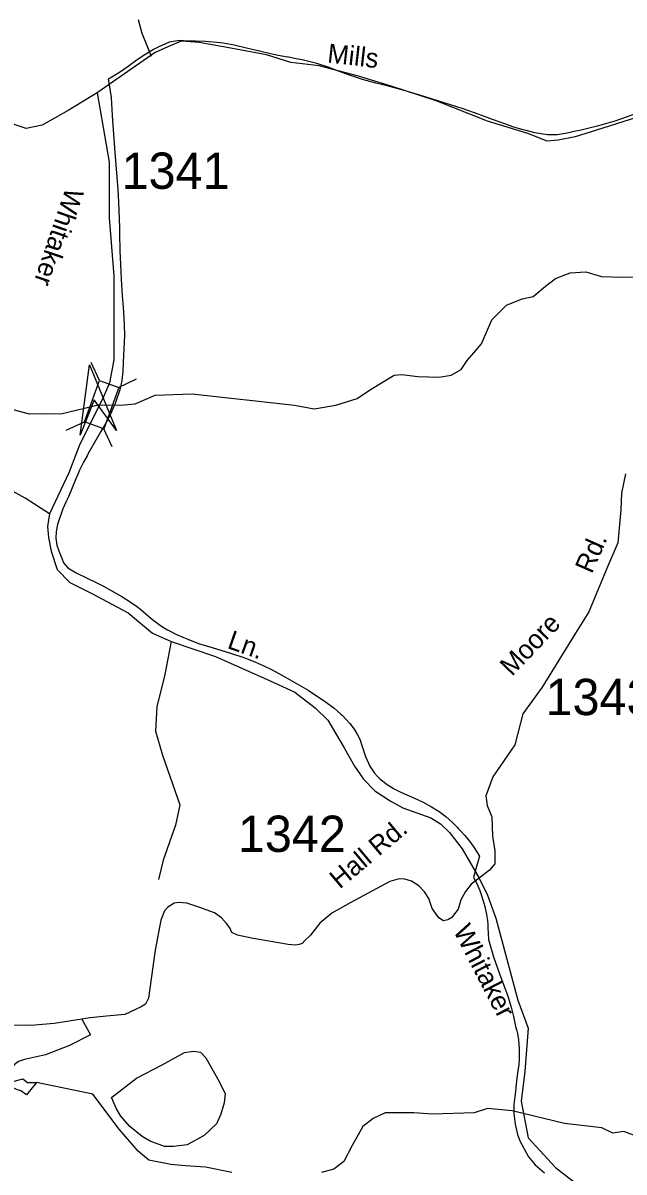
# Model space of a CAD drawing. Extents: x 884530 to 1028605, y 526725 to 653634.
# Drawn here: x 919852 to 921921, y 615382 to 619337 of the extents above; entities that cross this region are included whole.
import ezdxf

# ---------------------------------------------------------------- set-up
doc = ezdxf.new("R2010")
doc.units = 0
for name, color, linetype in [('Exist Boundary Political City Limit New', 7, 'Continuous'), ('Exist Hydrographic Creek Single Shore', 7, 'Continuous'), ('Exist Hydrographic Pond Over 1500 Sq Ft', 7, 'Continuous'), ('Exist Hydrographic River Shore', 7, 'Continuous'), ('Exist Road Non-System Type 51', 7, 'Continuous'), ('Exist Road Secondary Structure Standard Bridge Attributed CELL', 7, 'Continuous'), ('Exist Road Secondary Structure Standard Bridge CELL', 7, 'Continuous'), ('Exist Road Secondary Type 41 Attributed', 7, 'Continuous'), ('Exist Road Secondary Type 51 Attributed', 7, 'Continuous'), ('Exist Road Secondary Type 51 Label', 7, 'Continuous'), ('Exist Road Secondary Type 51 Number Label', 7, 'Continuous'), ('Map Preparation Boundary City Limit Buffer Line', 7, 'Continuous')]:
    doc.layers.add(name, color=color, linetype=linetype)

msp = doc.modelspace()

# ---------------------------------------------------------------- linework, layer by layer
at = {"layer": 'Exist Boundary Political City Limit New'}
for points in [[(921971.2, 619027.6), (921890.1, 618999.9), (921833.7, 618983.7), (921768.9, 618967.7), (921755.1, 618964.6), (921725.4, 618957.9), (921690.9, 618952.2), (921657.5, 618952.1), (921614, 618959.2), (921584.1, 618966.8), (921569.7, 618970.4), (921539.1, 618979.8), (921511.4, 618989.9), (921468.9, 619005.7), (921432, 619019.1), (921419, 619023.9), (921367.8, 619041.6), (921324.4, 619055.7), (921280.1, 619069.7), (921218.5, 619088.8), (921156, 619107.4), (921105.4, 619120.6), (921067.1, 619129.9), (921020.9, 619142.9), (920972.8, 619158.6), (920954, 619165.8), (920938.2, 619171.8), (920903.2, 619185.4), (920863.8, 619198.5), (920813.4, 619210.6), (920792.9, 619214.4), (920765.9, 619219.5), (920762.9, 619220), (920731.2, 619225.3), (920703.8, 619231.1), (920666.8, 619239.9), (920626.2, 619249.9), (920579, 619260.9), (920541.2, 619267.8), (920532, 619269.4), (920480.7, 619273.8), (920446.4, 619274.6), (920418.1, 619274.9), (920391.1, 619277.1), (920355.4, 619271.4), (920317.5, 619254.7), (920301.6, 619245.6), (920275.4, 619230), (920245.7, 619210.4), (920214.6, 619188), (920184.2, 619167.2), (920152.4, 619147.8), (920145.5, 619143.9), (920148.7, 619124), (920155.7, 619080.7), (920159.2, 619019.3), (920162.4, 618969.6), (920168.3, 618891.6), (920178.8, 618764.1), (920181.1, 618720.9), (920182.9, 618663.4), (920183.8, 618631.9), (920184.2, 618613.3), (920185.8, 618553.1), (920187.4, 618505.7), (920190, 618455.9), (920193.9, 618397.8), (920196.7, 618359.6), (920197.9, 618342.2), (920200.8, 618298), (920201, 618261.9), (920200.2, 618239.3), (920199.4, 618216.6), (920198.4, 618193.3), (920197.2, 618169.7), (920195.6, 618137.4), (920192.3, 618106.4), (920185.6, 618074.6), (920170.7, 618031), (920170.4, 618030.3)], [(920170.4, 618030.3), (920167.2, 618023.2), (920152.8, 617990.6), (920137.2, 617960.2), (920120.4, 617930.8), (920098.2, 617892.9), (920081.6, 617863.9), (920075.7, 617853.5), (920072.5, 617847.6), (920060.6, 617825.6), (920047.1, 617798.1), (920042.1, 617787), (920033.8, 617768.3), (920008.3, 617706.6), (920000, 617688.4), (919989.4, 617665.1), (919981.8, 617644.8), (919979.6, 617638.9), (919970.9, 617610.8), (919965.8, 617586.8), (919964.7, 617563.8), (919968.6, 617539.7), (919976.6, 617516.8), (919985.6, 617495.7), (919991.8, 617479.7), (920000, 617469.9), (920006.8, 617462), (920035.4, 617444.8), (920072.5, 617426.8), (920101.3, 617412.8), (920131.2, 617397.4), (920161.6, 617380.6), (920191.9, 617362.9), (920220.8, 617345), (920243.2, 617329.8), (920257.4, 617318.3), (920293.2, 617287.8), (920321.2, 617266.4), (920336.2, 617257), (920349.5, 617248.6), (920356.7, 617244.9), (920380.7, 617232.6), (920402.6, 617223.2), (920419.2, 617216.1), (920456.8, 617201.9), (920483.9, 617193.1), (920518.3, 617183.1), (920566.7, 617168.3), (920612.6, 617152.8), (920617.8, 617151.1), (920650.8, 617138.3), (920681, 617125.1), (920710.1, 617110.7), (920745.6, 617091.4), (920810.1, 617054.8), (920833.9, 617040.5), (920862.8, 617021.8), (920892.4, 617001.6), (920923.6, 616978.5), (920946.5, 616958.6), (920951.6, 616954.2), (920977.6, 616926), (920991.8, 616906.9), (921004, 616887.5), (921011.6, 616872.1), (921019.6, 616846.8), (921020.9, 616843), (921030.9, 616813.1), (921046.3, 616778.9), (921062.6, 616754.8), (921072.7, 616744.3), (921081.7, 616734.9), (921089.6, 616728.6), (921102.6, 616718.1), (921128.1, 616702.6), (921155.4, 616688.8), (921200.6, 616669.4), (921229.5, 616655.1), (921259, 616639), (921284.7, 616623.1), (921307.9, 616605.9), (921330.6, 616585.5), (921346.7, 616568.9), (921351.8, 616563.6), (921361.8, 616553.1), (921372.6, 616542.3), (921386.4, 616526.1), (921404.2, 616500.2), (921424.1, 616469.6), (921411.8, 616425.7), (921403.5, 616396.3), (921415.7, 616373.6), (921420.7, 616361.9), (921424.9, 616351.1)], [(921424.9, 616351.1), (921428.6, 616340.8), (921435.8, 616318.7), (921442.1, 616296), (921447.9, 616268.6), (921451.2, 616248.4), (921452.8, 616234.5), (921452.3, 616223.9), (921455.4, 616182.8), (921472.1, 616122.8), (921492.5, 616064.3), (921508.7, 616022.6), (921521.9, 615987.1), (921533.2, 615949.9), (921540.9, 615917.1), (921548.1, 615883.2), (921551.9, 615867.8), (921554.2, 615858.8), (921558.2, 615836.8), (921560.5, 615806.2), (921560.4, 615773.1), (921558.8, 615752.1), (921556.2, 615730.4), (921552.9, 615705.4), (921548.9, 615672.8), (921547.5, 615659.9), (921545.5, 615642.5), (921542, 615614.8), (921541.8, 615583.3), (921546.9, 615547.2), (921555.1, 615511.9), (921562.8, 615489.2), (921592.1, 615434.2), (921615.9, 615407.1), (921648.2, 615380.1)]]:
    msp.add_lwpolyline(points, dxfattribs=at)
at = {"layer": 'Exist Hydrographic Creek Single Shore'}
for points in [[(920570.9, 615381.1), (920480.9, 615399.4), (920412.1, 615403.6), (920361.4, 615407.8), (920285.5, 615423.3), (920249, 615454.3), (920182.9, 615530.2), (920092.2, 615650.5), (919898.9, 615690.6)], [(922628.4, 615261.3), (922068.4, 615465.5), (921920.7, 615521.8), (921882.8, 615516.2), (921844.8, 615534.5), (921716.8, 615549.9), (921536.2, 615592.8), (921451.8, 615601.3), (921405.4, 615585.8), (921262, 615581.6), (921197.3, 615585.8), (921098.9, 615585.8), (921058.1, 615566.1), (921021.6, 615539.4), (920985, 615473.3), (920956.2, 615419.1), (920922.4, 615392.4), (920880.3, 615381.1)]]:
    msp.add_lwpolyline(points, dxfattribs=at)
at = {"layer": 'Exist Hydrographic Pond Over 1500 Sq Ft'}
for points in [[(920156.9, 615639.3), (920242.6, 615705.4), (920331.2, 615751.8), (920408.5, 615794), (920439.5, 615798.2), (920463.4, 615795.4), (920481.6, 615775.7), (920528, 615694.1), (920547.7, 615651.9), (920544.9, 615621), (920533.7, 615581.6), (920518.2, 615547.8), (920476, 615508.4), (920417, 615476.1), (920370.6, 615470.4), (920339.6, 615470.4), (920290.4, 615488.7), (920262.3, 615504.2), (920220.1, 615539.4), (920189.2, 615574.6), (920173.7, 615599.9)], [(919810.3, 615690.6), (919829.3, 615696.9), (919851.8, 615702.6), (919867.2, 615689.9), (919886.9, 615689.9), (919898.9, 615690.6), (919864.4, 615647.7), (919844.7, 615661.8), (919829.3, 615666), (919813.8, 615674.4), (919798.3, 615674.4), (919801.1, 615681.5)]]:
    msp.add_lwpolyline(points, close=True, dxfattribs=at)
at = {"layer": 'Exist Hydrographic River Shore'}
for points in [[(920117.1, 618022.8), (919982.2, 617990.5), (919920.3, 617991.9), (919873.9, 617990.5), (919827.5, 618003.1), (919772.7, 618021.4), (919692.5, 618045.3), (919615.2, 618080.5), (919553.3, 618103), (919519.6, 618126.9), (919506.9, 618160.7), (919349, 618335.6), (919221.9, 618638.4), (919225.1, 618725.4)], [(920117.1, 618022.8), (920187.4, 618021.4), (920238.1, 618027), (920307, 618056.6), (920434.9, 618060.8), (920787.2, 618022.4), (920854.9, 618009.1), (920929.5, 618021.8), (921002.6, 618044.3), (921048.3, 618075.9), (921129.8, 618125.2), (921156.5, 618128), (921211.4, 618121), (921284.5, 618118.1), (921326.7, 618125.2), (921360.4, 618144.9), (921381.5, 618175.8), (921404, 618202.6), (921430.7, 618233.5), (921465.9, 618315.1), (921516.5, 618365.8), (921570.6, 618387.6), (921608.6, 618396), (921650.8, 618431.2), (921685.9, 618457.9), (921736.5, 618477.6), (921790, 618480.4), (921843.4, 618464.9), (921913.7, 618462.1), (922010.7, 618464.9)]]:
    msp.add_lwpolyline(points, dxfattribs=at)
at = {"layer": 'Exist Road Non-System Type 51'}
msp.add_line((920054.2, 615908.7), (920084.1, 615854.9), dxfattribs=at)
for points in [[(920294.8, 619221.8), (920262.1, 619300.8), (920249.9, 619348.7)], [(919943.5, 617647.9), (919859.9, 617702.2), (919742.4, 617766.1)], [(920361.8, 617208.3), (920339.3, 617088.7), (920312.6, 616984.6), (920308.4, 616900.2), (920332.3, 616817.2), (920392, 616646.4), (920377.1, 616576.2), (920335.2, 616455.8), (920318.5, 616389.4)], [(920980.8, 616310.3), (920915.1, 616273.4), (920874.3, 616238.9), (920841.9, 616198.1), (920822.3, 616179.1), (920813.1, 616169.3), (920803.3, 616165.8), (920789.9, 616163.7), (920764.6, 616165.1), (920698.5, 616177), (920644.4, 616186.2), (920590.6, 616197.1), (920571.6, 616206.9), (920563.9, 616222.4), (920552.7, 616237.9), (920535.1, 616256.9), (920511.9, 616274.5), (920457.7, 616294.2), (920415.6, 616307.5), (920388.2, 616309.6), (920372.7, 616308.2), (920350.9, 616294.2), (920339.6, 616280.8), (920326.3, 616249.8), (920307, 616146.1), (920292.9, 616046.9), (920283.8, 615980.8), (920273.9, 615960.4), (920258.4, 615950.5), (920202.2, 615924.5), (920139.3, 615918.5), (920083, 615912.9), (920054.2, 615908.7)], [(920054.2, 615908.7), (919959.3, 615893.2), (919879.2, 615886.2), (919643, 615889), (919484.1, 615894.6)], [(920084.1, 615854.9), (920012.4, 615818.3), (919929.4, 615785.9), (919857.7, 615769.8), (919836.6, 615762.7), (919821.2, 615750.8), (919807.8, 615733.2), (919790.2, 615712.1), (919774.8, 615685.3), (919769.2, 615675.5)]]:
    msp.add_lwpolyline(points, dxfattribs=at)
at = {"layer": 'Exist Road Secondary Structure Standard Bridge Attributed CELL'}
msp.add_lwpolyline([(920048.9, 617919), (920081.5, 618160.7), (920174.1, 617935.1), (920097, 618039.8)], close=True, dxfattribs=at)
at = {"layer": 'Exist Road Secondary Structure Standard Bridge CELL'}
for p, q in [((920115.7, 618106.7), (920086.5, 618169.3)), ((920180.5, 618083.1), (920243, 618112.3)), ((920001.2, 617935.7), (920063.7, 617964.8)), ((920159.2, 617878.2), (920130, 617940.7))]:
    msp.add_line(p, q, dxfattribs=at)
msp.add_lwpolyline([(920063.7, 617964.8), (920115.4, 618106.8), (920181.7, 618082.7), (920130, 617940.7)], close=True, dxfattribs=at)
at = {"layer": 'Exist Road Secondary Type 41 Attributed'}
msp.add_lwpolyline([(921926.3, 617785.4), (921912.3, 617719.3), (921910.9, 617661.6), (921899.6, 617547.7), (921864.7, 617465.6), (921800.5, 617310.6), (921754.1, 617237.5), (921639.5, 617051), (921573.4, 616959.6), (921545.9, 616852.2), (921470.1, 616742.2), (921446.2, 616677.5), (921450.4, 616643.8), (921465.9, 616604.4), (921468.7, 616538.2), (921477.1, 616487.6), (921477.1, 616442.6), (921458.8, 616421.5), (921423, 616394)], dxfattribs=at)
at = {"layer": 'Exist Road Secondary Type 51 Attributed'}
for points in [[(922011.9, 619027), (921826.5, 618969), (921753.1, 618945.8), (921695.1, 618934.2), (921656.5, 618930.4), (921590.8, 618957.4), (921451.8, 618999.9), (921274.1, 619069.5), (921119.6, 619119.8), (921007.5, 619154.6), (920872.3, 619189.4), (920774.5, 619201.6), (920690.8, 619228), (920567.2, 619251.2), (920459, 619270.5), (920397.2, 619274.4), (920350.9, 619255.1), (920307.6, 619235.9), (920107.5, 619096.6)], [(920107.5, 619096.6), (920007.6, 619035.8), (919918.5, 618985.6), (919862.8, 618974.5), (919784.8, 619000.5)], [(920107.5, 619096.6), (920148.2, 618858.8), (920148.2, 618667.2), (920165.1, 618466.9), (920165.1, 618279.7), (920164.9, 618177.6), (920149.5, 618098.8), (920125.6, 618042.5)], [(920125.6, 618042.5), (920048.2, 617887.8), (920010.3, 617789.2), (919943.5, 617647.9), (919936.5, 617604.3), (919939.3, 617566.3), (919949.1, 617519.9), (919970.2, 617456.6), (920013.8, 617411.6), (920091.1, 617372.2), (920141, 617346.1), (920214.2, 617306.7), (920242.3, 617282.8), (920297.4, 617236.9), (920361.8, 617208.3), (920515.1, 617156.7), (920703.4, 617073.2), (920787.8, 617033.8), (920858.1, 616980.3), (920901.7, 616938.1), (920957.9, 616842.5), (920993.1, 616779.2), (921024, 616734.2), (921063.4, 616694.8), (921116.8, 616659.6), (921159.7, 616636.4), (921256.7, 616601.2), (921289.4, 616581.2), (921321, 616550.9), (921363.9, 616494.6), (921423, 616394)], [(921423, 616394), (921395.2, 616373.3), (921375.5, 616348), (921360.1, 616319.1), (921350.2, 616287.5), (921338.3, 616270.6), (921329.1, 616258.6), (921315.1, 616250.9), (921299.6, 616247.4), (921284.1, 616257.2), (921260.9, 616289.6), (921249.7, 616324.1), (921234.2, 616347.3), (921214.5, 616367), (921189.9, 616383.8), (921166.7, 616390.2), (921147.7, 616391.6), (921114.7, 616382.4), (920980.8, 616310.3)], [(921423, 616394), (921451.8, 616335.7), (921480.6, 616256.2), (921555.9, 615973.3), (921592, 615877.1), (921579.8, 615728.4), (921567.7, 615626.1), (921591.8, 615499.7), (921685, 615397.5), (921829.3, 615286.2), (921955.5, 615171.8), (922090.8, 615024.4), (922223.1, 614843.9), (922256.1, 614791.6), (922304.2, 614689.3), (922340.3, 614565.9), (922379.4, 614445.6), (922436.5, 614376.4), (922508.6, 614334.3)]]:
    msp.add_lwpolyline(points, dxfattribs=at)
at = {"layer": 'Map Preparation Boundary City Limit Buffer Line'}
for points in [[(921971.2, 619027.6), (921890.1, 618999.9), (921833.7, 618983.7), (921768.9, 618967.7), (921755.1, 618964.6), (921725.4, 618957.9), (921690.9, 618952.2), (921657.5, 618952.1), (921614, 618959.2), (921584.1, 618966.8), (921569.7, 618970.4), (921539.1, 618979.8), (921511.4, 618989.9), (921468.9, 619005.7), (921432, 619019.1), (921419, 619023.9), (921367.8, 619041.6), (921324.4, 619055.7), (921280.1, 619069.7), (921218.5, 619088.8), (921156, 619107.4), (921105.4, 619120.6), (921067.1, 619129.9), (921020.9, 619142.9), (920972.8, 619158.6), (920954, 619165.8), (920938.2, 619171.8), (920903.2, 619185.4), (920863.8, 619198.5), (920813.4, 619210.6), (920792.9, 619214.4), (920765.9, 619219.5), (920762.9, 619220), (920731.2, 619225.3), (920703.8, 619231.1), (920666.8, 619239.9), (920626.2, 619249.9), (920579, 619260.9), (920541.2, 619267.8), (920532, 619269.4), (920480.7, 619273.8), (920446.4, 619274.6), (920418.1, 619274.9), (920391.1, 619277.1), (920355.4, 619271.4), (920317.5, 619254.7), (920301.6, 619245.6), (920275.4, 619230), (920245.7, 619210.4), (920214.6, 619188), (920184.2, 619167.2), (920152.4, 619147.8), (920145.5, 619143.9), (920148.7, 619124), (920155.7, 619080.7), (920159.2, 619019.3), (920162.4, 618969.6), (920168.3, 618891.6), (920178.8, 618764.1), (920181.1, 618720.9), (920182.9, 618663.4), (920183.8, 618631.9), (920184.2, 618613.3), (920185.8, 618553.1), (920187.4, 618505.7), (920190, 618455.9), (920193.9, 618397.8), (920196.7, 618359.6), (920197.9, 618342.2), (920200.8, 618298), (920201, 618261.9), (920200.2, 618239.3), (920199.4, 618216.6), (920198.4, 618193.3), (920197.2, 618169.7), (920195.6, 618137.4), (920192.3, 618106.4), (920185.6, 618074.6), (920170.7, 618031), (920170.4, 618030.3)], [(920170.4, 618030.3), (920167.2, 618023.2), (920152.8, 617990.6), (920137.2, 617960.2), (920120.4, 617930.8), (920098.2, 617892.9), (920081.6, 617863.9), (920075.7, 617853.5), (920072.5, 617847.6), (920060.6, 617825.6), (920047.1, 617798.1), (920042.1, 617787), (920033.8, 617768.3), (920008.3, 617706.6), (920000, 617688.4), (919989.4, 617665.1), (919981.8, 617644.8), (919979.6, 617638.9), (919970.9, 617610.8), (919965.8, 617586.8), (919964.7, 617563.8), (919968.6, 617539.7), (919976.6, 617516.8), (919985.6, 617495.7), (919991.8, 617479.7), (920000, 617469.9), (920006.8, 617462), (920035.4, 617444.8), (920072.5, 617426.8), (920101.3, 617412.8), (920131.2, 617397.4), (920161.6, 617380.6), (920191.9, 617362.9), (920220.8, 617345), (920243.2, 617329.8), (920257.4, 617318.3), (920293.2, 617287.8), (920321.2, 617266.4), (920336.2, 617257), (920349.5, 617248.6), (920356.7, 617244.9), (920380.7, 617232.6), (920402.6, 617223.2), (920419.2, 617216.1), (920456.8, 617201.9), (920483.9, 617193.1), (920518.3, 617183.1), (920566.7, 617168.3), (920612.6, 617152.8), (920617.8, 617151.1), (920650.8, 617138.3), (920681, 617125.1), (920710.1, 617110.7), (920745.6, 617091.4), (920810.1, 617054.8), (920833.9, 617040.5), (920862.8, 617021.8), (920892.4, 617001.6), (920923.6, 616978.5), (920946.5, 616958.6), (920951.6, 616954.2), (920977.6, 616926), (920991.8, 616906.9), (921004, 616887.5), (921011.6, 616872.1), (921019.6, 616846.8), (921020.9, 616843), (921030.9, 616813.1), (921046.3, 616778.9), (921062.6, 616754.8), (921072.7, 616744.3), (921081.7, 616734.9), (921089.6, 616728.6), (921102.6, 616718.1), (921128.1, 616702.6), (921155.4, 616688.8), (921200.6, 616669.4), (921229.5, 616655.1), (921259, 616639), (921284.7, 616623.1), (921307.9, 616605.9), (921330.6, 616585.5), (921346.7, 616568.9), (921351.8, 616563.6), (921361.8, 616553.1), (921372.6, 616542.3), (921386.4, 616526.1), (921404.2, 616500.2), (921424.1, 616469.6), (921411.8, 616425.7), (921403.5, 616396.3), (921415.7, 616373.6), (921420.7, 616361.9), (921424.9, 616351.1)], [(921424.9, 616351.1), (921428.6, 616340.8), (921435.8, 616318.7), (921442.1, 616296), (921447.9, 616268.6), (921451.2, 616248.4), (921452.8, 616234.5), (921452.3, 616223.9), (921455.4, 616182.8), (921472.1, 616122.8), (921492.5, 616064.3), (921508.7, 616022.6), (921521.9, 615987.1), (921533.2, 615949.9), (921540.9, 615917.1), (921548.1, 615883.2), (921551.9, 615867.8), (921554.2, 615858.8), (921558.2, 615836.8), (921560.5, 615806.2), (921560.4, 615773.1), (921558.8, 615752.1), (921556.2, 615730.4), (921552.9, 615705.4), (921548.9, 615672.8), (921547.5, 615659.9), (921545.5, 615642.5), (921542, 615614.8), (921541.8, 615583.3), (921546.9, 615547.2), (921555.1, 615511.9), (921562.8, 615489.2), (921592.1, 615434.2), (921615.9, 615407.1), (921648.2, 615380.1)]]:
    msp.add_lwpolyline(points, dxfattribs=at)

# ---------------------------------------------------------------- texts
at = {"layer": 'Exist Road Secondary Type 51 Label'}
for s, rotation, p in [('Mills', 353.5327, (920897.9, 619201.7)), ('Whitaker', 251.2514, (920000, 618774.2)), ('Rd.', 66.2129, (921810.4, 617438.8)), ('Moore', 46.2444, (921535.4, 617086.2)), ('Ln.', 340.6235, (920552, 617186.7)), ('Hall Rd.', 40.0252, (920942.5, 616354.4)), ('Whitaker', 297.3569, (921331.9, 616213.5))]:
    msp.add_text(s, height=65.62, rotation=rotation, dxfattribs=at).set_placement(p)
at = {"layer": 'Exist Road Secondary Type 51 Number Label'}
for s, p in [('1341', (920191.5, 618766.5)), ('1343', (921651.2, 616955)), ('1342', (920591.8, 616484.1))]:
    msp.add_text(s, height=125, dxfattribs=at).set_placement(p)

doc.saveas('drawing.dxf')
